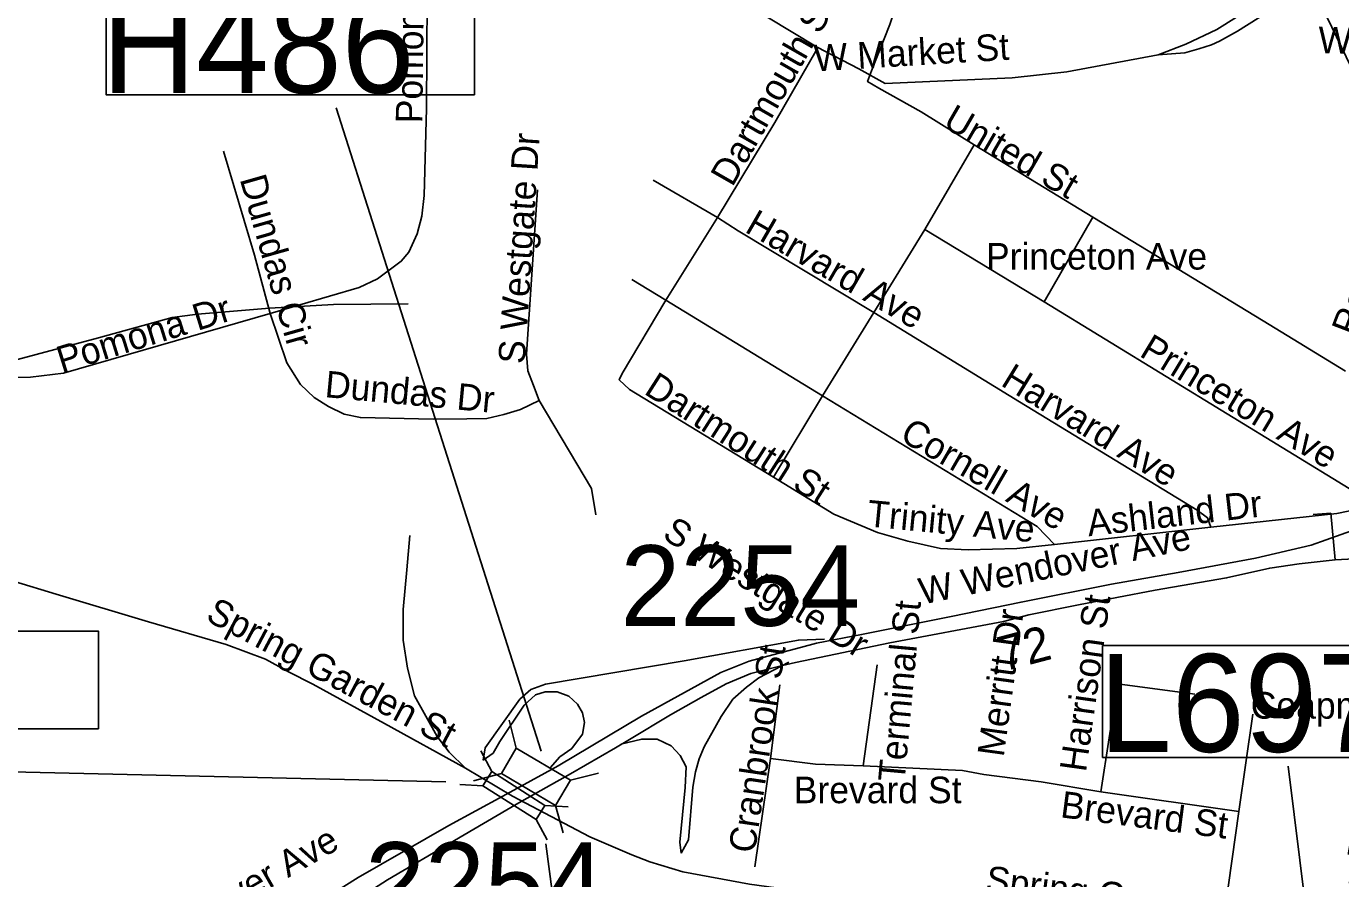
# Model space of a CAD drawing. Extents: x 1662474 to 1856135, y 779280 to 917889.
# Drawn here: x 1743924 to 1748624, y 842214 to 845263 of the extents above; entities that cross this region are included whole.
import ezdxf

# ---------------------------------------------------------------- set-up
doc = ezdxf.new("R2010")
doc.units = 0
for name, color, linetype in [('Cogo Default Point CELL', 7, 'Continuous'), ('Exist Railroad Mainline', 7, 'Continuous'), ('Exist Railroad Siding', 7, 'Continuous'), ('Exist Railroad Structure Bridge CELL', 7, 'Continuous'), ('Exist Railroad Structure Bridge Number Label', 7, 'Continuous'), ('Exist Road Non-System Structure Non-Sys NCDOT Attributed CELL', 7, 'Continuous'), ('Exist Road Non-System Structure Non-Sys NCDOT Number Label', 7, 'Continuous'), ('Exist Road Non-System Type 51', 7, 'Continuous'), ('Exist Road Non-System Type 51 Label', 7, 'Continuous'), ('Exist Road Primary Interstate Structure Cantilever Sign Number Label', 7, 'Continuous'), ('Exist Road Secondary Mileage Tenths English Label', 7, 'Continuous'), ('Exist Road Secondary Structure Standard Bridge Number Label', 7, 'Continuous'), ('Exist Road Secondary Type 51 Divided Attributed', 7, 'Continuous'), ('Exist Road Secondary Type 51 Label', 7, 'Continuous'), ('Exist Road Secondary Type 51 Undivided 4 Lane Attributed', 7, 'Continuous'), ('Exist Utilities Electrical Transmission Line', 7, 'Continuous'), ('Exist Vertical Profile Horizontal Axis Label Major', 7, 'Continuous'), ('Markup_Level_0', 7, 'Continuous')]:
    doc.layers.add(name, color=color, linetype=linetype)

msp = doc.modelspace()

# ---------------------------------------------------------------- linework, layer by layer
at = {"layer": 'Exist Railroad Mainline'}
for points in [[(1740720.5, 843979.2), (1740944.5, 843964.8), (1741288.5, 843945.2), (1741461.4, 843944.4), (1741610.8, 843936.7), (1741812.8, 843909.6), (1741908.4, 843879.1), (1742148, 843801.7), (1742539.4, 843677.2), (1742906.7, 843563), (1743331.7, 843432.6), (1743731.7, 843321.8), (1744030.9, 843231.7), (1744361.6, 843132.5), (1744639.3, 843051.5), (1744779.8, 842998.6), (1744862.4, 842954), (1744948.4, 842909.3), (1745204.6, 842768.8), (1745494.8, 842609.7)], [(1745494.8, 842609.7), (1745663.4, 842508.9), (1745939.4, 842363.4), (1746089.9, 842299.8), (1746153.5, 842274.1), (1746271.7, 842238.6), (1746510.4, 842194), (1746847.9, 842148.1), (1747119.7, 842104.5), (1747435.6, 842062.6), (1747625.2, 842037.4)]]:
    msp.add_lwpolyline(points, dxfattribs=at)
at = {"layer": 'Exist Railroad Siding'}
msp.add_lwpolyline([(1745295.7, 843441.1), (1745285, 843319.2), (1745272.3, 843177.4), (1745271.4, 843067.4), (1745287, 842967.3), (1745312.1, 842868), (1745393.1, 842722.6), (1745436.1, 842666.3), (1745494.8, 842609.7)], dxfattribs=at)
at = {"layer": 'Exist Railroad Structure Bridge CELL'}
for p, q in [((1745549.1, 842670.7), (1745588.7, 842596.9)), ((1745474.3, 842551.1), (1745557.3, 842546.6)), ((1745778.5, 842475.3), (1745861.5, 842470.9)), ((1745747.8, 842426.2), (1745787.4, 842352.4))]:
    msp.add_line(p, q, dxfattribs=at)
msp.add_lwpolyline([(1745588.7, 842596.9), (1745778.6, 842475.6), (1745747.2, 842425.3), (1745557.3, 842546.6)], close=True, dxfattribs=at)
at = {"layer": 'Exist Railroad Structure Bridge Number Label'}
msp.add_line((1745424, 842559.9), (1741825.7, 842643.6), dxfattribs=at)
at = {"layer": 'Exist Road Non-System Structure Non-Sys NCDOT Attributed CELL'}
for p, q in [((1745650.8, 842780.5), (1745676.5, 842680.8)), ((1745523.3, 842564.5), (1745623, 842590.2)), ((1745870.3, 842565.8), (1745969.9, 842591.5)), ((1745817, 842475.6), (1745843.6, 842377.6))]:
    msp.add_line(p, q, dxfattribs=at)
msp.add_lwpolyline([(1745676.5, 842680.8), (1745870.5, 842566.3), (1745817, 842475.6), (1745623, 842590.2)], close=True, dxfattribs=at)
at = {"layer": 'Exist Road Non-System Structure Non-Sys NCDOT Number Label'}
msp.add_line((1745765.7, 842670.3), (1745032.5, 844971.1), dxfattribs=at)
msp.add_lwpolyline([(1744209.6, 845379.2), (1745526.7, 845379.2), (1745526.7, 845018.1), (1744209.6, 845018.1)], close=True, dxfattribs=at)
at = {"layer": 'Exist Road Non-System Type 51'}
for p, q in [((1747313.5, 844839.2), (1747124, 844956.9)), ((1747313.5, 844839.2), (1747137.6, 844536.1)), ((1747738.6, 844579.7), (1747313.5, 844839.2)), ((1746395.9, 844578.9), (1746165.8, 844713)), ((1746395.9, 844578.9), (1746211.4, 844282.9)), ((1747738.6, 844579.7), (1747563.6, 844277.6)), ((1747137.6, 844536.1), (1746954.4, 844239.2)), ((1747563.6, 844277.6), (1747137.6, 844536.1)), ((1746211.4, 844282.9), (1746089.6, 844357.7)), ((1746771, 843941.1), (1746211.4, 844282.9)), ((1746954.4, 844239.2), (1746771, 843941.1)), ((1746771, 843941.1), (1746595.9, 843649.8)), ((1748160.5, 843471.6), (1747601.1, 843409.1)), ((1746967.1, 842978.9), (1746916.6, 842618)), ((1746619, 842907.8), (1746585.6, 842643.5)), ((1748310.6, 842802), (1748260.4, 842453.8)), ((1746585.6, 842643.5), (1746529.2, 842255.9)), ((1747272, 842601), (1746916.6, 842618)), ((1748260.4, 842453.8), (1747766.8, 842524.6)), ((1748260.4, 842453.8), (1748196.6, 842006))]:
    msp.add_line(p, q, dxfattribs=at)
for points in [[(1746946.9, 845103.9), (1747011.9, 845269.7), (1747283.1, 846074.4)], [(1745358.4, 845563.9), (1745355.2, 844968.4), (1745346.9, 844657.9), (1745339, 844583.9), (1745321.9, 844520.1), (1745291.8, 844454.5), (1745264.8, 844422.4), (1745180.1, 844359.2), (1745114.6, 844328.8), (1744795.9, 844236.1)], [(1746752.1, 845182.9), (1746600.9, 844919.4), (1746395.9, 844578.9)], [(1747124, 844956.9), (1746973.1, 845041.4), (1746932.4, 845065), (1746946.9, 845103.9)], [(1744795.9, 844236.1), (1744739.8, 844444.5), (1744629.4, 844815.9)], [(1745752.6, 844677.9), (1745713, 844089.9), (1745717.8, 844030.9), (1745737.6, 843977.9), (1745758.4, 843924.6)], [(1746954.4, 844239.2), (1746469.9, 844531.7), (1746395.9, 844578.9)], [(1748641.9, 844028.8), (1748346.9, 844209.1), (1747738.6, 844579.7)], [(1746595.9, 843649.8), (1746081.2, 843964.2), (1746044.8, 843998.6), (1746055.5, 844020.9), (1746211.4, 844282.9)], [(1748737.9, 843546.9), (1748655.1, 843609.1), (1747563.6, 844277.6)], [(1744795.9, 844236.1), (1744057.4, 844021.7), (1743939.9, 844008), (1743857.4, 844007), (1743750.4, 844013.2)], [(1745758.4, 843924.6), (1745691.8, 843892.2), (1745632.4, 843874.7), (1745571, 843859.8), (1745499.1, 843858.9), (1745379.1, 843857.9), (1745118.8, 843863.2), (1745060.5, 843875.5), (1745005.4, 843902.5), (1744953.1, 843935.1), (1744905.4, 843981.8), (1744855.5, 844058.9), (1744795.9, 844236.1)], [(1748160.5, 843471.6), (1748147.6, 843504.9), (1748111.4, 843531.7), (1747476, 843920.1), (1746954.4, 844239.2)], [(1745758.4, 843924.6), (1745944.8, 843610.2), (1745960.5, 843515.1)], [(1747601.1, 843409.1), (1747538.6, 843473.7), (1746771, 843941.1)], [(1747601.1, 843409.1), (1747466.8, 843395.4), (1747292.8, 843390.2), (1747193.9, 843395.4), (1747076.2, 843421.2), (1746967.9, 843452.7), (1746812.4, 843518.2), (1746595.9, 843649.8)], [(1748737.9, 843546.9), (1748610.4, 843520.1), (1748160.5, 843471.6)], [(1745558.4, 842638.2), (1745564.8, 842681.9), (1745688.6, 842855.9), (1745728.2, 842891.2), (1745781.2, 842910.2), (1746276.2, 842993.6), (1746685.4, 843067.6), (1746778.1, 843070.2)], [(1746266.5, 842304.9), (1746291.8, 842352.7), (1746308.2, 842541.4), (1746317.4, 842595.8), (1746329.8, 842642.4), (1746348.1, 842686), (1746408.5, 842794.4), (1746451.1, 842855.9), (1746499.1, 842899.4), (1746543.6, 842931.9), (1746651, 842988.1)], [(1748103.2, 842873.7), (1747826.1, 842911.5), (1747766.8, 842524.6)], [(1745558.4, 842638.2), (1745593.9, 842663.2), (1745617.8, 842705.2), (1745704.4, 842835.1), (1745744.8, 842871.4), (1745780.1, 842882.9), (1745823, 842882.9), (1745864.6, 842867.4), (1745894.9, 842838), (1745913.5, 842807), (1745919.9, 842772.6), (1745913.5, 842731.2), (1745875.1, 842680), (1745832.4, 842650.4), (1745798, 842610.9)], [(1746266.5, 842304.9), (1746261.2, 842344.9), (1746279.9, 842539.9), (1746283.4, 842614.4), (1746262.6, 842654.8), (1746230.4, 842689.2), (1746179.9, 842713.4), (1746125.1, 842713.4), (1746050, 842695.4)], [(1746916.6, 842618), (1746746.9, 842623.5), (1746585.6, 842643.5)], [(1747766.8, 842524.6), (1747553.1, 842560.2), (1747347.9, 842587.1), (1747272, 842601)], [(1745782.2, 842338.2), (1745806.4, 842158.2), (1745843.6, 841865.6)]]:
    msp.add_lwpolyline(points, dxfattribs=at)
at = {"layer": 'Exist Road Primary Interstate Structure Cantilever Sign Number Label'}
msp.add_lwpolyline([(1742619.2, 843099.4), (1744182.1, 843099.4), (1744182.1, 842750.5), (1742619.2, 842750.5)], close=True, dxfattribs=at)
at = {"layer": 'Exist Road Secondary Structure Standard Bridge Number Label'}
msp.add_line((1749312.5, 843766.7), (1748227.4, 846016.7), dxfattribs=at)
at = {"layer": 'Exist Road Secondary Type 51 Divided Attributed'}
for points in [[(1747971.7, 845160.7), (1748066.8, 845168.6), (1748117.6, 845182.8), (1748162.2, 845196.8), (1748190.9, 845209.5), (1748255.5, 845245.5), (1748413.1, 845343.9)], [(1748322.2, 845339.4), (1748180.9, 845251.9), (1748070, 845198.7), (1747971.7, 845160.7)], [(1749334.9, 843704.6), (1749246.9, 843672.3), (1748976, 843572), (1748679.3, 843464.7), (1748518.9, 843406.6), (1748319.5, 843360), (1748042.9, 843309.4), (1747804.6, 843267), (1747481.5, 843203.1), (1747231.1, 843152.2), (1746911.4, 843087.4), (1746749.5, 843056.1), (1746692.6, 843041.1), (1746611.1, 843019.6), (1746509.7, 842992.1), (1746407.4, 842951.7), (1746124, 842795.1), (1745826.3, 842617.6), (1745778.3, 842591.3)], [(1745783.8, 842540.6), (1745870.6, 842589.3), (1746031, 842682.4), (1746081.7, 842711.9), (1746228.2, 842800.3), (1746337.1, 842861.6), (1746427, 842910.4), (1746515.5, 842947.9), (1746628.5, 842976.1), (1746675.4, 842987.8), (1747012.4, 843057.2), (1747418.9, 843134.3), (1747509.5, 843158.3), (1747686.4, 843193), (1747960.8, 843245.8), (1748216.3, 843289.9), (1748370.4, 843325.1), (1748475.3, 843339.9), (1748604.5, 843354.1), (1748718.5, 843360.3)], [(1745778.3, 842591.3), (1745627.8, 842508.7)], [(1745677.4, 842481), (1745783.8, 842540.6)], [(1745627.8, 842508.7), (1745434.9, 842403.7), (1745111.2, 842217.8), (1744967.1, 842127.2), (1744934.7, 842095.8), (1744906.5, 842048.7)], [(1744906.5, 842048.7), (1744976.9, 842056.6), (1745215.7, 842209.8), (1745455.1, 842351.1), (1745677.4, 842481)]]:
    msp.add_lwpolyline(points, dxfattribs=at)
at = {"layer": 'Exist Road Secondary Type 51 Undivided 4 Lane Attributed'}
msp.add_lwpolyline([(1747971.7, 845160.7), (1747645.5, 845100.1), (1747449.5, 845078.8), (1746995.5, 845058.8), (1746901.7, 845111.3), (1746751.9, 845187.9), (1746572.6, 845296.6)], dxfattribs=at)
at = {"layer": 'Exist Utilities Electrical Transmission Line'}
msp.add_lwpolyline([(1745290.3, 844270), (1745022.4, 844268), (1744794.3, 844255.2), (1744536.2, 844232.9), (1744446.4, 844221.3), (1744182, 844148.9), (1743839.1, 844057.1), (1743677, 844014.1), (1743573.1, 844004.7), (1743387.2, 844015.7), (1743037.2, 844023.8), (1742609.4, 844054.6), (1742343.6, 844070.1), (1742199.9, 844073.1), (1742115.7, 844049.5), (1741834.8, 843893.1), (1741573.9, 843750.7), (1741459, 843683.5), (1741086.6, 843419.1), (1740611.2, 843153.8), (1740422, 843047.8), (1739717.3, 843041.2)], dxfattribs=at)
at = {"layer": 'Exist Vertical Profile Horizontal Axis Label Major'}
msp.add_line((1748706.9, 840416.3), (1748437, 842616.4), dxfattribs=at)
msp.add_lwpolyline([(1747773.1, 843047.9), (1748995.8, 843047.9), (1748995.8, 842647.7), (1747773.1, 842647.7)], close=True, dxfattribs=at)
at = {"layer": 'Markup_Level_0'}
for q in [(1748526.2, 843516.3), (1748604.5, 843354.1)]:
    msp.add_line((1748589.4, 843522), q, dxfattribs=at)

# ---------------------------------------------------------------- texts
at = {"layer": 'Cogo Default Point CELL'}
for p in [(1746048.8, 843118.4), (1745135.6, 842056.2)]:
    msp.add_text('2254', height=288, dxfattribs=at).set_placement(p)
at = {"layer": 'Exist Road Non-System Structure Non-Sys NCDOT Number Label'}
msp.add_text('H486', height=350, dxfattribs=at).set_placement((1744193.5, 845024.2))
at = {"layer": 'Exist Road Non-System Type 51 Label'}
for s, rotation, p in [('Pomona Dr', 89.3009, (1745340.4, 844915.5)), ('Dartmouth St', 60.2219, (1746449, 844685.3)), ('Walker Ave', 358.4695, (1748543.3, 845167.3)), ('United St', 329.9067, (1747198, 844905.3)), ('S Westgate Dr', 86.2631, (1745706.6, 844053.3)), ('Rosebriar Ct', 69.1072, (1748678, 844149.6)), ('Dundas Cir', 285.9051, (1744687, 844716.8)), ('Harvard Ave', 329.9906, (1746489.6, 844529.4)), ('Pomona Dr', 17.2774, (1744051, 844022.1)), ('Princeton Ave', 328.8662, (1747900.6, 844085.3)), ('Harvard Ave', 328.4874, (1747404.8, 843980.4)), ('Dundas Dr', 354.6418, (1744989.3, 843936.7)), ('Dartmouth St', 327.4636, (1746129.2, 843950.5)), ('Cornell Ave', 329.9954, (1747043.2, 843784.8)), ('Ashland Dr', 6.5347, (1747722.7, 843438.4)), ('Trinity Ave', 354.5006, (1746928.3, 843474.4)), ('S Westgate Dr', 328.4536, (1746194.5, 843433.1)), ('Spring Garden St', 332.0944, (1744561.4, 843140)), ('Terminal St', 84.8086, (1747064.7, 842557.4)), ('Harrison St', 82.0349, (1747713.3, 842592.9)), ('Merritt Dr', 82.1892, (1747419.2, 842646.9)), ('Cranbrook St', 81.5003, (1746529, 842302)), ('Brevard St', 352.6551, (1747619.2, 842433.8)), ('Gay Ter', 79.9249, (1748694.4, 842017.3)), ('Spring Garden St', 352.5187, (1747351.6, 842167))]:
    msp.add_text(s, height=95, rotation=rotation, dxfattribs=at).set_placement(p)
for s, p in [('Princeton Ave', (1747355.8, 844392.7)), ('Coapman St', (1748302.6, 842786.3)), ('Brevard St', (1746668.5, 842483.9))]:
    msp.add_text(s, height=95, dxfattribs=at).set_placement(p)
at = {"layer": 'Exist Road Secondary Mileage Tenths English Label'}
msp.add_text('.72', height=125, rotation=14.8195, dxfattribs=at).set_placement((1747372.9, 842942))
at = {"layer": 'Exist Road Secondary Type 51 Label'}
for s, rotation, p in [('W Market St', 3.4635, (1746743.5, 845101.3)), ('W Wendover Ave', 11.6828, (1747127.3, 843193.9)), ('W Wendover Ave', 29.739, (1744191.7, 841834.2))]:
    msp.add_text(s, height=95, rotation=rotation, dxfattribs=at).set_placement(p)
at = {"layer": 'Exist Vertical Profile Horizontal Axis Label Major'}
msp.add_text('L697', height=350, dxfattribs=at).set_placement((1747760.1, 842667.5))

doc.saveas('drawing.dxf')
